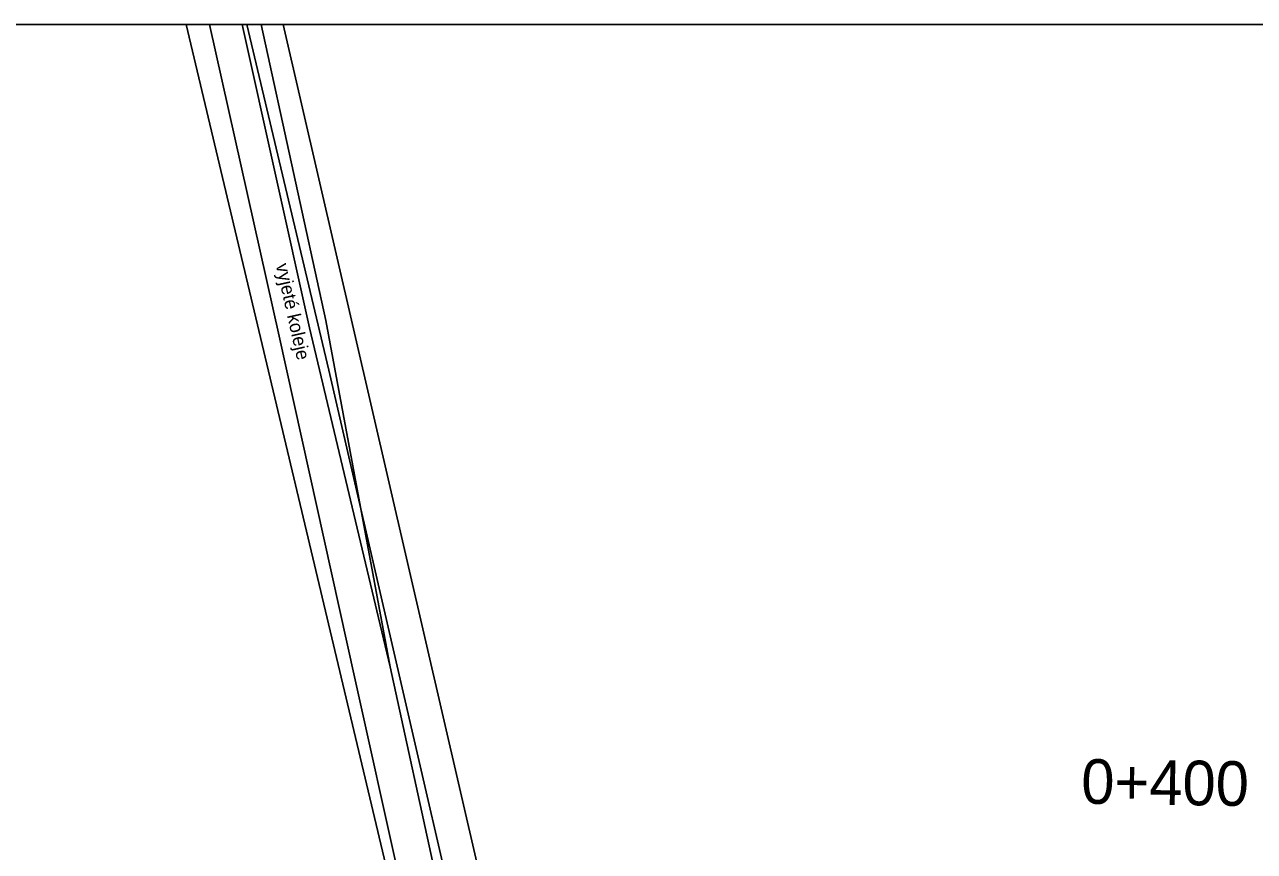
# Model space of a CAD drawing. Extents: x -636600 to -628587, y -1090963 to -1085869.
# Drawn here: x -629499.6 to -629389.4, y -1086312.4 to -1086238.3 of the extents above; entities that cross this region are included whole.
import ezdxf

# ---------------------------------------------------------------- set-up
doc = ezdxf.new("R2010")
doc.units = 0
for name, color, linetype in [('01_PARCELY_NÁVRH_PC', 7, 'Continuous'), ('08_LEGENDA_HV', 7, 'Continuous'), ('15', 7, 'Continuous'), ('40', 7, 'Continuous'), ('42', 7, 'Continuous'), ('HEKTOMETRY100', 7, 'Continuous')]:
    doc.layers.add(name, color=color, linetype=linetype)

msp = doc.modelspace()

# ---------------------------------------------------------------- linework, layer by layer
at = {"layer": '01_PARCELY_NÁVRH_PC'}
for p, q in [((-629479.68, -1086238.26), (-629485.11, -1086238.26)), ((-629476.42, -1086238.26), (-629479.68, -1086238.26))]:
    msp.add_line(p, q, dxfattribs=at)
for points in [[(-629485.11, -1086238.26), (-629458.58, -1086349.99), (-629459.22, -1086354.05), (-629461.4, -1086357.52), (-629464.68, -1086359.83), (-629444.51, -1086356.37), (-629449.48, -1086354.88), (-629453.79, -1086349.63), (-629472.33, -1086269.23), (-629479.68, -1086238.26)], [(-629479.68, -1086238.26), (-629472.33, -1086269.23), (-629453.79, -1086349.63), (-629449.48, -1086354.88), (-629476.42, -1086238.26)]]:
    msp.add_lwpolyline(points, dxfattribs=at)
at = {"layer": '08_LEGENDA_HV'}
msp.add_line((-629847.27, -1086238.26), (-629152.5, -1086238.26), dxfattribs=at)
at = {"layer": '40'}
for p, q in [((-629476.77, -1086266.19), (-629483.02, -1086238.26)), ((-629480.09, -1086238.26), (-629474.05, -1086265.43)), ((-629470.03, -1086296.73), (-629476.77, -1086266.19)), ((-629466.84, -1086295.85), (-629474.05, -1086265.43)), ((-629460.65, -1086324.15), (-629466.84, -1086295.85)), ((-629463.75, -1086324.92), (-629470.03, -1086296.73))]:
    msp.add_line(p, q, dxfattribs=at)
at = {"layer": '42'}
for p, q in [((-629472.59, -1086264.78), (-629478.4, -1086238.26)), ((-629466.84, -1086295.85), (-629472.59, -1086264.78))]:
    msp.add_line(p, q, dxfattribs=at)

# ---------------------------------------------------------------- texts
at = {"layer": '15'}
msp.add_text('vyjeté koleje', height=1.2, rotation=282.6101, dxfattribs=at).set_placement((-629477.09, -1086259.8))
at = {"layer": 'HEKTOMETRY100'}
msp.add_text('0+400', height=4, rotation=359.1601, dxfattribs=at).set_placement((-629404.91, -1086308.1))

doc.saveas('drawing.dxf')
